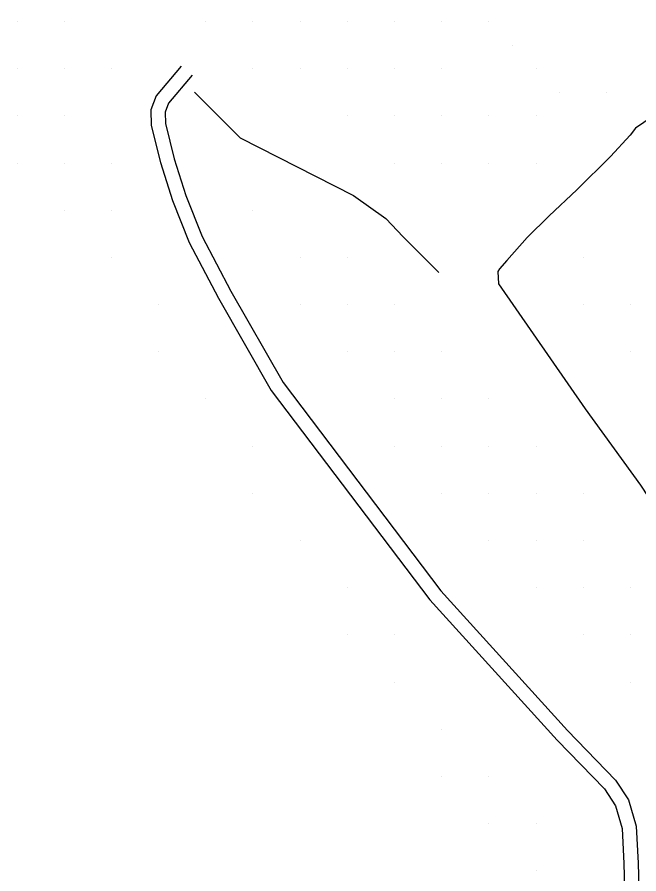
# Model space of a CAD drawing. Extents: x 1762120 to 1766775, y 709485 to 712965.
# Drawn here: x 1763559.9 to 1763691.7, y 711549.4 to 711731 of the extents above; entities that cross this region are included whole.
import ezdxf

# ---------------------------------------------------------------- set-up
doc = ezdxf.new("R2010")
doc.units = 0
doc.layers.add('Exist DTM QL2 LIDAR Elevation Point', color=7, linetype='Continuous')
doc.layers.add('PH Exist DTM Breakline', color=7, linetype='Continuous')

msp = doc.modelspace()

# ---------------------------------------------------------------- linework, layer by layer
at = {"layer": 'Exist DTM QL2 LIDAR Elevation Point'}
for p, q in [((1763559.93, 711730.06), (1763559.93, 711730.06)), ((1763569.93, 711730.06), (1763569.93, 711730.06)), ((1763599.93, 711730.06), (1763599.93, 711730.06)), ((1763609.93, 711730.06), (1763609.93, 711730.06)), ((1763619.93, 711730.06), (1763619.93, 711730.06)), ((1763629.94, 711730.06), (1763629.94, 711730.06)), ((1763639.94, 711730.06), (1763639.94, 711730.06)), ((1763649.94, 711730.06), (1763649.94, 711730.06)), ((1763659.94, 711730.06), (1763659.94, 711730.06)), ((1763664.94, 711725.06), (1763664.94, 711725.06)), ((1763559.93, 711720.05), (1763559.93, 711720.05)), ((1763569.93, 711720.05), (1763569.93, 711720.05)), ((1763579.93, 711720.05), (1763579.93, 711720.05)), ((1763609.93, 711720.05), (1763609.93, 711720.05)), ((1763619.93, 711720.05), (1763619.93, 711720.05)), ((1763629.94, 711720.05), (1763629.94, 711720.05)), ((1763639.94, 711720.05), (1763639.94, 711720.05)), ((1763649.94, 711720.05), (1763649.94, 711720.05)), ((1763669.94, 711720.05), (1763669.94, 711720.05)), ((1763674.94, 711715.05), (1763674.94, 711715.05)), ((1763684.94, 711715.05), (1763684.94, 711715.05)), ((1763559.93, 711710.05), (1763559.93, 711710.05)), ((1763569.93, 711710.05), (1763569.93, 711710.05)), ((1763629.94, 711710.05), (1763629.94, 711710.05)), ((1763639.94, 711710.05), (1763639.94, 711710.05)), ((1763649.94, 711710.05), (1763649.94, 711710.05)), ((1763659.94, 711710.05), (1763659.94, 711710.05)), ((1763669.94, 711710.05), (1763669.94, 711710.05)), ((1763559.93, 711700.05), (1763559.93, 711700.05)), ((1763569.93, 711700.05), (1763569.93, 711700.05)), ((1763579.93, 711700.05), (1763579.93, 711700.05)), ((1763639.94, 711700.05), (1763639.94, 711700.05)), ((1763649.94, 711700.05), (1763649.94, 711700.05)), ((1763659.94, 711700.05), (1763659.94, 711700.05)), ((1763669.94, 711700.05), (1763669.94, 711700.05)), ((1763569.93, 711690.05), (1763569.93, 711690.05)), ((1763579.93, 711690.05), (1763579.93, 711690.05)), ((1763609.93, 711690.05), (1763609.93, 711690.05)), ((1763579.93, 711680.05), (1763579.93, 711680.05)), ((1763619.93, 711680.05), (1763619.93, 711680.05)), ((1763629.94, 711680.05), (1763629.94, 711680.05)), ((1763679.94, 711680.05), (1763679.94, 711680.05)), ((1763589.93, 711670.05), (1763589.93, 711670.05)), ((1763619.93, 711670.05), (1763619.93, 711670.05)), ((1763629.94, 711670.05), (1763629.94, 711670.05)), ((1763639.94, 711670.05), (1763639.94, 711670.05)), ((1763679.94, 711670.05), (1763679.94, 711670.05)), ((1763689.94, 711670.05), (1763689.94, 711670.05)), ((1763589.93, 711660.05), (1763589.93, 711660.05)), ((1763629.94, 711660.05), (1763629.94, 711660.05)), ((1763639.94, 711660.05), (1763639.94, 711660.05)), ((1763649.94, 711660.05), (1763649.94, 711660.05)), ((1763689.94, 711660.05), (1763689.94, 711660.05)), ((1763599.93, 711650.05), (1763599.93, 711650.05)), ((1763639.94, 711650.05), (1763639.94, 711650.05)), ((1763649.94, 711650.05), (1763649.94, 711650.05)), ((1763659.94, 711650.05), (1763659.94, 711650.05)), ((1763609.93, 711640.04), (1763609.93, 711640.04)), ((1763639.94, 711640.04), (1763639.94, 711640.04)), ((1763649.94, 711640.04), (1763649.94, 711640.04)), ((1763659.94, 711640.04), (1763659.94, 711640.04)), ((1763669.94, 711640.04), (1763669.94, 711640.04)), ((1763609.93, 711630.04), (1763609.93, 711630.04)), ((1763649.94, 711630.04), (1763649.94, 711630.04)), ((1763659.94, 711630.04), (1763659.94, 711630.04)), ((1763669.94, 711630.04), (1763669.94, 711630.04)), ((1763679.94, 711630.04), (1763679.94, 711630.04)), ((1763619.93, 711620.04), (1763619.93, 711620.04)), ((1763659.94, 711620.04), (1763659.94, 711620.04)), ((1763669.94, 711620.04), (1763669.94, 711620.04)), ((1763679.94, 711620.04), (1763679.94, 711620.04)), ((1763629.94, 711610.04), (1763629.94, 711610.04)), ((1763669.94, 711610.04), (1763669.94, 711610.04)), ((1763679.94, 711610.04), (1763679.94, 711610.04)), ((1763689.94, 711610.04), (1763689.94, 711610.04)), ((1763629.94, 711600.04), (1763629.94, 711600.04)), ((1763639.94, 711600.04), (1763639.94, 711600.04)), ((1763679.94, 711600.04), (1763679.94, 711600.04)), ((1763689.94, 711600.04), (1763689.94, 711600.04)), ((1763639.94, 711590.04), (1763639.94, 711590.04)), ((1763689.94, 711590.04), (1763689.94, 711590.04)), ((1763649.94, 711580.04), (1763649.94, 711580.04)), ((1763649.94, 711570.04), (1763649.94, 711570.04)), ((1763659.94, 711570.04), (1763659.94, 711570.04)), ((1763659.94, 711560.03), (1763659.94, 711560.03)), ((1763669.94, 711560.03), (1763669.94, 711560.03)), ((1763669.94, 711550.03), (1763669.94, 711550.03))]:
    msp.add_line(p, q, dxfattribs=at)
at = {"layer": 'PH Exist DTM Breakline'}
for points in [[(1763774.12, 711757.36), (1763771.77, 711755.66), (1763765.13, 711751.35), (1763757.51, 711746.85), (1763748.97, 711742.27), (1763738.38, 711735.83), (1763724.53, 711728.2), (1763716.86, 711724), (1763707.61, 711718.02), (1763699.43, 711713.18), (1763691.06, 711707.45)], [(1763594.74, 711720.61), (1763589.43, 711714.32), (1763588.25, 711711.31), (1763588.37, 711708.02), (1763590.34, 711700.13), (1763592.88, 711692.14), (1763596.39, 711683.22), (1763602.59, 711671.44), (1763613.81, 711651.86), (1763647.42, 711607.46), (1763674.43, 711577.74), (1763684.46, 711567.39), (1763686.77, 711563.84), (1763688.2, 711558.99), (1763688.59, 711551.58), (1763688.7, 711546.41)], [(1763597.04, 711718.68), (1763592.05, 711712.75), (1763591.28, 711710.8), (1763591.37, 711708.45), (1763593.24, 711700.96), (1763595.72, 711693.15), (1763599.13, 711684.47), (1763605.23, 711672.89), (1763616.32, 711653.52), (1763649.74, 711609.39), (1763676.62, 711579.8), (1763686.82, 711569.27), (1763689.53, 711565.11), (1763691.19, 711559.51), (1763691.6, 711551.7), (1763691.71, 711546.48)], [(1763597.52, 711715.04), (1763607.19, 711705.41), (1763631.25, 711693.15), (1763638.09, 711688.27), (1763641.8, 711684.42), (1763649.36, 711676.82)], [(1763691.06, 711707.45), (1763689.92, 711705.95), (1763685.76, 711701.47), (1763678.62, 711694.36), (1763672.73, 711688.88), (1763668.08, 711684.27), (1763663.78, 711679.42), (1763662.17, 711677.66), (1763661.87, 711677.09), (1763662.01, 711674.42), (1763680.34, 711647.94), (1763692.1, 711631.75), (1763695.37, 711626.82), (1763696.23, 711626.29), (1763708.95, 711636.31), (1763719.03, 711643.4), (1763722.93, 711646.18)]]:
    msp.add_lwpolyline(points, dxfattribs=at)

doc.saveas('drawing.dxf')
